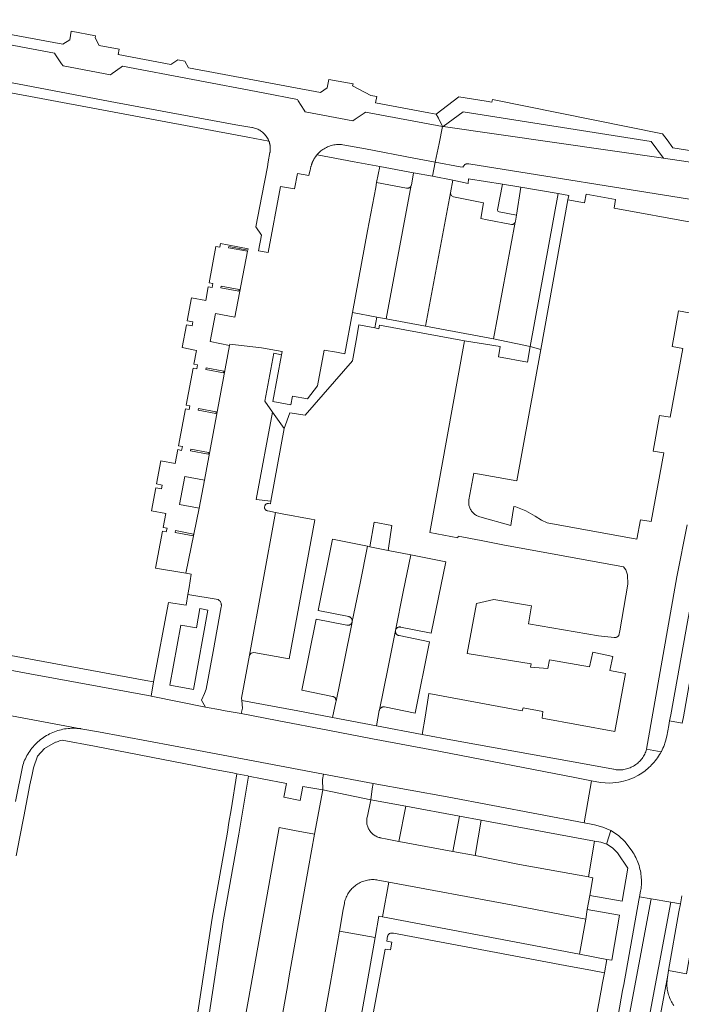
# Model space of a CAD drawing. Extents: x 146402 to 164798, y 455483 to 464134.
# Tile 280 of 575: x 157601 to 157692, y 460247 to 460383. Entities that reach past the tile are written whole.
import ezdxf

# ---------------------------------------------------------------- set-up
doc = ezdxf.new("R2010")
doc.units = 0
doc.header["$LTSCALE"] = 0.2
for name, color, linetype, lineweight in [('B-XX-VH-VERHARDING_BETONSTRAATSTEEN-GV', 252, 'CONTINUOUS', 18), ('B-XX-VH-VERHARDING_HALFVERHARDING-GV', 252, 'CONTINUOUS', 18), ('B-XX-VH-VERHARDING_STRAATBAKSTEEN-GV', 252, 'CONTINUOUS', 18), ('B-XX-VH-VERHARDING_TEGEL-GV', 252, 'CONTINUOUS', 18)]:
    doc.layers.add(name, color=color, linetype=linetype, lineweight=lineweight)

msp = doc.modelspace()

# ---------------------------------------------------------------- linework, layer by layer
at = {"layer": 'B-XX-VH-VERHARDING_BETONSTRAATSTEEN-GV'}
for points in [[(157600.32, 460374.06), (157614.54, 460371.38), (157631.08, 460368.3), (157633.27, 460367.912), (157633.347, 460367.9), (157633.498, 460367.87), (157633.648, 460367.833), (157633.795, 460367.788), (157633.94, 460367.735), (157634.083, 460367.674), (157634.221, 460367.607), (157634.356, 460367.532), (157634.488, 460367.451), (157634.614, 460367.362), (157634.736, 460367.268), (157634.853, 460367.167), (157634.964, 460367.06), (157635.07, 460366.948), (157635.17, 460366.83), (157635.264, 460366.707), (157635.351, 460366.58), (157635.431, 460366.448), (157635.505, 460366.312), (157635.571, 460366.173), (157635.63, 460366.03), (157635.648, 460365.98), (157635.665, 460365.93), (157635.682, 460365.879), (157635.697, 460365.828), (157635.712, 460365.777), (157635.725, 460365.725), (157635.738, 460365.674), (157635.749, 460365.622), (157635.76, 460365.57), (157635.77, 460365.517), (157635.779, 460365.465), (157635.787, 460365.413), (157635.795, 460365.36), (157635.801, 460365.307), (157635.806, 460365.254), (157635.81, 460365.201), (157635.814, 460365.148), (157635.816, 460365.095), (157635.818, 460365.042), (157635.818, 460364.988), (157635.818, 460364.935), (157635.817, 460364.882), (157635.815, 460364.829), (157635.812, 460364.776), (157635.807, 460364.723), (157635.802, 460364.67), (157635.797, 460364.617), (157635.79, 460364.564), (157635.782, 460364.512), (157635.773, 460364.459), (157635.542, 460363.204), (157635.41, 460362.49), (157634.66, 460358.51), (157633.84, 460354.25), (157634.6, 460353.12), (157634.204, 460350.969), (157635.53, 460350.72), (157637.24, 460359.82), (157639.16, 460359.46), (157639.56, 460361.61), (157641.123, 460361.333), (157641.311, 460362.1), (157641.323, 460362.173), (157641.335, 460362.246), (157641.349, 460362.319), (157641.365, 460362.391), (157641.381, 460362.464), (157641.399, 460362.536), (157641.419, 460362.607), (157641.435, 460362.663), (157641.461, 460362.749), (157641.484, 460362.82), (157641.508, 460362.89), (157641.533, 460362.959), (157641.56, 460363.028), (157641.588, 460363.097), (157641.617, 460363.165), (157641.632, 460363.198), (157641.647, 460363.233), (157641.679, 460363.3), (157641.712, 460363.366), (157641.745, 460363.432), (157641.78, 460363.498), (157641.817, 460363.562), (157641.854, 460363.626), (157641.892, 460363.69), (157641.904, 460363.708), (157641.932, 460363.752), (157641.973, 460363.814), (157642.014, 460363.876), (157642.057, 460363.936), (157642.101, 460363.996), (157642.146, 460364.055), (157642.192, 460364.113), (157642.239, 460364.17), (157642.254, 460364.188), (157642.376, 460364.321), (157642.503, 460364.449), (157642.635, 460364.571), (157642.773, 460364.687), (157642.916, 460364.797), (157643.063, 460364.9), (157643.216, 460364.997), (157643.372, 460365.087), (157643.532, 460365.169), (157643.695, 460365.245), (157643.862, 460365.313), (157644.032, 460365.374), (157644.204, 460365.427), (157644.378, 460365.473), (157644.554, 460365.511), (157644.732, 460365.541), (157644.911, 460365.563), (157645.091, 460365.577), (157645.271, 460365.583), (157645.451, 460365.581), (157645.631, 460365.571), (157645.81, 460365.553), (157648.93, 460364.97), (157655.56, 460363.72), (157658.257, 460363.204), (157658.509, 460363.156), (157659.03, 460365.716), (157659.505, 460368.055), (157648.925, 460370.049), (157648.706, 460369.901), (157647.48, 460369.077), (157647.146, 460368.852), (157640.625, 460370.069), (157640.471, 460370.311), (157639.653, 460371.598), (157639.533, 460371.786), (157634.82, 460372.704), (157615.474, 460376.348), (157615.286, 460376.212), (157614.063, 460375.326), (157613.829, 460375.157), (157607.303, 460376.39), (157607.103, 460376.682), (157606.25, 460377.924), (157606.113, 460378.124), (157596.59, 460379.937)], [(157598.623, 460372.97), (157632.709, 460366.578), (157635.63, 460366.03), (157635.571, 460366.173), (157635.505, 460366.312), (157635.431, 460366.448), (157635.351, 460366.58), (157635.264, 460366.707), (157635.17, 460366.83), (157635.07, 460366.948), (157634.964, 460367.06), (157634.853, 460367.167), (157634.736, 460367.268), (157634.614, 460367.362), (157634.488, 460367.451), (157634.356, 460367.532), (157634.221, 460367.607), (157634.083, 460367.674), (157633.94, 460367.735), (157633.795, 460367.788), (157633.648, 460367.833), (157633.498, 460367.87), (157633.347, 460367.9), (157633.27, 460367.912), (157631.08, 460368.3), (157614.54, 460371.38), (157600.32, 460374.06)], [(157693.446, 460342.433), (157691.946, 460342.684), (157691.092, 460337.797), (157692.549, 460337.513), (157690.834, 460328.064), (157689.348, 460328.314), (157688.467, 460323.367), (157689.931, 460323.142), (157688.216, 460313.708), (157686.737, 460313.961), (157686.238, 460311.274), (157673.89, 460313.55), (157673.141, 460313.912), (157672.23, 460314.455), (157670.97, 460315.193), (157669.611, 460315.728), (157669.336, 460315.775), (157668.957, 460313.469), (157668.905, 460313.155), (157664.636, 460314.367), (157664.513, 460314.403), (157664.393, 460314.447), (157664.276, 460314.498), (157664.162, 460314.556), (157664.052, 460314.621), (157663.946, 460314.693), (157663.845, 460314.772), (157663.749, 460314.857), (157663.659, 460314.947), (157663.574, 460315.043), (157663.496, 460315.144), (157663.424, 460315.25), (157663.359, 460315.36), (157663.301, 460315.474), (157663.25, 460315.591), (157663.207, 460315.712), (157663.171, 460315.834), (157663.142, 460315.959), (157663.122, 460316.085), (157663.11, 460316.213), (157663.105, 460316.34), (157663.109, 460316.468), (157663.121, 460316.596), (157663.131, 460316.669), (157663.803, 460320.362), (157669.723, 460319.286), (157673.014, 460337.384), (157671.575, 460337.808), (157671.179, 460335.638), (157667.188, 460336.379), (157667.442, 460337.769), (157662.544, 460338.56), (157657.739, 460312.194), (157661.628, 460311.473), (157661.666, 460311.683), (157664.802, 460311.099), (157667.785, 460310.486), (157684.401, 460307.484), (157684.742, 460307.065), (157684.958, 460306.393), (157685.011, 460305.087), (157683.883, 460298.671), (157683.744, 460298.023), (157683.689, 460297.945), (157683.623, 460297.878), (157683.546, 460297.822), (157683.461, 460297.781), (157683.37, 460297.754), (157683.276, 460297.743), (157683.181, 460297.748), (157683.109, 460297.763), (157680.961, 460297.975), (157671.351, 460299.632), (157671.753, 460302.125), (157666.576, 460302.991), (157664.16, 460302.409), (157662.879, 460295.539), (157671.687, 460294.137), (157671.629, 460293.686), (157673.994, 460293.473), (157674.207, 460294.7), (157679.731, 460293.699), (157680.169, 460295.738), (157682.942, 460295.142), (157682.523, 460293.193), (157684.666, 460292.804), (157683.206, 460284.813), (157673.198, 460286.663), (157673.301, 460287.577), (157670.596, 460288.062), (157670.475, 460287.661), (157657.635, 460290.055), (157657.102, 460286.807), (157656.712, 460284.428), (157661.152, 460283.593), (157664.454, 460282.974), (157678.774, 460280.42), (157683.037, 460279.622), (157683.067, 460279.616), (157683.24, 460279.585), (157683.414, 460279.562), (157683.589, 460279.547), (157683.765, 460279.54), (157683.941, 460279.54), (157684.116, 460279.549), (157684.291, 460279.566), (157684.466, 460279.591), (157684.638, 460279.624), (157684.809, 460279.664), (157684.978, 460279.712), (157685.145, 460279.768), (157685.309, 460279.832), (157685.47, 460279.902), (157685.628, 460279.981), (157685.781, 460280.066), (157685.931, 460280.158), (157686.077, 460280.256), (157686.217, 460280.362), (157686.353, 460280.473), (157686.484, 460280.591), (157686.609, 460280.714), (157686.729, 460280.843), (157686.842, 460280.978), (157686.949, 460281.117), (157687.05, 460281.261), (157687.144, 460281.41), (157687.231, 460281.562), (157687.312, 460281.719), (157687.385, 460281.879), (157687.45, 460282.042), (157687.508, 460282.208), (157687.559, 460282.376), (157691.757, 460306.12), (157693.166, 460313.258)], [(157692.481, 460285.982), (157690.742, 460286.284), (157690.627, 460285.651), (157690.361, 460284.185), (157690.177, 460283.469), (157689.928, 460282.773), (157689.83, 460282.543), (157689.722, 460282.312), (157689.607, 460282.084), (157689.578, 460282.028), (157689.486, 460281.86), (157689.357, 460281.64), (157689.221, 460281.424), (157689.079, 460281.212), (157688.93, 460281.005), (157688.774, 460280.803), (157688.613, 460280.606), (157688.445, 460280.414), (157688.271, 460280.227), (157688.092, 460280.045), (157687.907, 460279.87), (157687.716, 460279.7), (157687.521, 460279.537), (157687.32, 460279.379), (157687.115, 460279.228), (157686.904, 460279.084), (157686.69, 460278.946), (157686.471, 460278.815), (157685.774, 460278.457), (157685.046, 460278.167), (157684.413, 460277.977), (157683.767, 460277.84), (157682.502, 460277.726), (157681.235, 460277.81), (157679.986, 460278.05), (157678.983, 460272.24), (157679.725, 460272.1), (157680.431, 460271.988), (157681.576, 460271.672), (157682.658, 460271.182), (157683.695, 460270.497), (157684.607, 460269.653), (157685.547, 460268.388), (157685.585, 460268.333), (157685.719, 460268.129), (157685.846, 460267.921), (157685.966, 460267.708), (157686.079, 460267.492), (157686.185, 460267.273), (157686.284, 460267.05), (157686.375, 460266.823), (157686.459, 460266.594), (157686.535, 460266.363), (157686.604, 460266.129), (157686.665, 460265.892), (157686.718, 460265.655), (157686.764, 460265.415), (157686.801, 460265.174), (157686.83, 460264.932), (157686.852, 460264.689), (157686.866, 460264.445), (157686.871, 460264.201), (157686.869, 460263.957), (157686.859, 460263.714), (157686.84, 460263.47), (157686.814, 460263.228), (157686.787, 460263.031), (157686.754, 460262.834), (157686.616, 460262.074), (157688.213, 460261.793), (157690.929, 460261.316), (157692.222, 460261.089), (157692.423, 460262.197)], [(157642.442, 460241.065), (157644.039, 460250), (157645.323, 460257.336), (157645.855, 460260.335), (157646.001, 460261.155), (157646.036, 460261.326), (157646.08, 460261.5), (157646.131, 460261.671), (157646.19, 460261.841), (157646.256, 460262.007), (157646.33, 460262.17), (157646.411, 460262.33), (157646.499, 460262.486), (157646.593, 460262.637), (157646.695, 460262.785), (157646.803, 460262.928), (157646.917, 460263.065), (157647.038, 460263.198), (157647.164, 460263.325), (157647.295, 460263.446), (157647.432, 460263.562), (157647.574, 460263.671), (157647.721, 460263.773), (157647.872, 460263.869), (157648.027, 460263.958), (157648.187, 460264.04), (157648.349, 460264.115), (157648.515, 460264.183), (157648.684, 460264.243), (157648.855, 460264.295), (157649.028, 460264.34), (157649.203, 460264.377), (157649.38, 460264.406), (157649.558, 460264.427), (157649.736, 460264.441), (157649.915, 460264.446), (157650.094, 460264.443), (157650.273, 460264.432), (157650.451, 460264.414), (157650.628, 460264.387), (157650.873, 460264.337), (157652.124, 460264.085), (157668.94, 460260.955), (157679.2, 460259.006), (157679.422, 460260.315), (157679.77, 460262.254), (157680.204, 460264.704), (157679.576, 460264.81), (157670.099, 460266.538), (157664.002, 460267.765), (157660.906, 460268.304), (157653.493, 460269.681), (157651.905, 460269.991), (157650.945, 460270.206), (157650.891, 460270.218), (157650.759, 460270.252), (157650.629, 460270.294), (157650.502, 460270.344), (157650.378, 460270.401), (157650.257, 460270.465), (157650.14, 460270.536), (157650.028, 460270.614), (157649.92, 460270.698), (157649.817, 460270.788), (157649.72, 460270.884), (157649.629, 460270.986), (157649.544, 460271.093), (157649.465, 460271.205), (157649.393, 460271.321), (157649.328, 460271.441), (157649.27, 460271.565), (157649.219, 460271.692), (157649.176, 460271.821), (157649.14, 460271.953), (157649.112, 460272.087), (157649.093, 460272.222), (157649.08, 460272.359), (157649.077, 460272.495), (157649.081, 460272.632), (157649.093, 460272.768), (157649.113, 460272.903), (157649.14, 460273.037), (157649.176, 460273.169), (157649.63, 460275.434), (157643.026, 460276.805), (157641.873, 460270.684), (157641.086, 460266.091), (157638.429, 460251.214), (157638.214, 460250), (157636.116, 460238.173)], [(157648.627, 460238.861), (157651.626, 460254.875), (157652.327, 460254.768), (157652.53, 460255.85), (157651.832, 460255.979), (157651.958, 460256.649), (157651.974, 460256.713), (157651.998, 460256.775), (157652.029, 460256.834), (157652.067, 460256.888), (157652.111, 460256.937), (157652.161, 460256.981), (157652.216, 460257.019), (157652.274, 460257.049), (157652.337, 460257.073), (157652.401, 460257.088), (157652.467, 460257.096), (157652.533, 460257.096), (157652.599, 460257.088), (157652.756, 460257.058), (157676.356, 460252.639), (157680.123, 460251.934), (157681.782, 460251.623), (157682.129, 460253.473), (157680.457, 460253.793), (157678.352, 460254.197), (157651.258, 460259.302), (157650.747, 460259.41), (157650.236, 460256.465), (157649.076, 460249.999), (157647.152, 460239.273)], [(157691.315, 460247.121), (157691.201, 460247.291), (157691.093, 460247.466), (157690.993, 460247.644), (157690.899, 460247.827), (157690.813, 460248.013), (157690.734, 460248.202), (157690.662, 460248.394), (157690.598, 460248.589), (157690.542, 460248.786), (157690.493, 460248.985), (157690.452, 460249.185), (157690.419, 460249.388), (157690.394, 460249.591), (157690.377, 460249.795), (157690.368, 460250), (157690.392, 460250.654), (157690.498, 460251.3), (157688.994, 460243.159)]]:
    msp.add_lwpolyline(points, dxfattribs=at)
for points in [[(157655.53, 460361.7), (157650.87, 460362.54), (157650.44, 460360.34), (157654.564, 460359.564), (157654.63, 460359.556), (157654.698, 460359.555), (157654.764, 460359.563), (157654.829, 460359.578), (157654.892, 460359.601), (157654.952, 460359.631), (157655.008, 460359.668), (157655.059, 460359.712), (157655.104, 460359.761), (157655.143, 460359.816), (157655.176, 460359.874), (157655.201, 460359.937), (157655.212, 460359.972), (157655.216, 460359.991)], [(157658.113, 460361.207), (157655.53, 460361.7), (157655.216, 460359.991), (157655.212, 460359.972), (157651.758, 460341.571), (157657.179, 460340.577), (157660.607, 460358.92), (157660.93, 460360.67)], [(157654.564, 460359.564), (157650.44, 460360.34), (157650.316, 460359.671), (157649.201, 460353.708), (157647.12, 460342.46), (157650.479, 460341.806), (157651.758, 460341.571), (157655.212, 460359.972), (157655.201, 460359.937), (157655.176, 460359.874), (157655.143, 460359.816), (157655.104, 460359.761), (157655.059, 460359.712), (157655.008, 460359.668), (157654.952, 460359.631), (157654.892, 460359.601), (157654.829, 460359.578), (157654.764, 460359.563), (157654.698, 460359.555), (157654.63, 460359.556)], [(157660.695, 460358.572), (157660.607, 460358.92), (157657.179, 460340.577), (157666.53, 460338.86), (157669.517, 460354.906), (157669.493, 460354.848), (157669.462, 460354.794), (157669.424, 460354.744), (157669.381, 460354.699), (157669.331, 460354.66), (157669.278, 460354.628), (157669.22, 460354.603), (157669.16, 460354.586), (157669.099, 460354.576), (157669.036, 460354.574), (157668.977, 460354.58), (157665.633, 460355.211), (157664.79, 460355.41), (157665.15, 460357.55), (157660.997, 460358.378)], [(157675.411, 460358.828), (157670.276, 460359.726), (157669.668, 460355.834), (157669.542, 460355.028), (157669.534, 460354.966), (157669.517, 460354.906), (157666.53, 460338.86), (157671.575, 460337.808)], [(157629.938, 460351.765), (157628.95, 460351.95), (157628.86, 460351.46), (157628.33, 460351.56), (157627.388, 460346.543), (157627.918, 460346.443), (157627.818, 460345.912), (157627.287, 460346.012), (157626.936, 460344.099), (157624.973, 460344.471), (157624.381, 460341.316), (157625.153, 460341.176), (157625.052, 460340.645), (157624.281, 460340.785), (157623.689, 460337.631), (157625.652, 460337.259), (157625.291, 460335.347), (157625.822, 460335.246), (157625.721, 460334.715), (157625.191, 460334.816), (157624.238, 460329.728), (157624.768, 460329.628), (157624.668, 460329.097), (157624.137, 460329.198), (157623.184, 460324.13), (157623.715, 460324.03), (157623.615, 460323.499), (157623.084, 460323.599), (157622.723, 460321.686), (157620.77, 460322.058), (157620.168, 460318.873), (157620.929, 460318.732), (157620.829, 460318.202), (157620.068, 460318.342), (157619.476, 460315.197), (157621.439, 460314.826), (157621.078, 460312.903), (157621.609, 460312.803), (157621.508, 460312.272), (157620.977, 460312.373), (157620.024, 460307.295), (157624.205, 460306.595), (157626.01, 460315.53), (157623.33, 460316.05), (157624.07, 460319.91), (157626.75, 460319.39), (157630.21, 460337.93), (157627.53, 460338.46), (157628.27, 460342.32), (157630.95, 460341.81), (157632.68, 460350.886), (157630.08, 460351.37), (157630.11, 460351.53), (157632.712, 460351.049), (157632.748, 460351.241)], [(157629.03, 460345.85), (157629.07, 460346.08), (157631.53, 460345.62), (157631.49, 460345.39)], [(157650.479, 460341.806), (157647.12, 460342.46), (157646.082, 460336.756), (157644.9, 460336.99), (157643.23, 460337.3), (157642.31, 460332.39), (157640.95, 460330.57), (157638.87, 460330.96), (157638.64, 460329.74), (157636.15, 460330.21), (157637.37, 460336.66), (157636.311, 460336.88), (157635.07, 460330.25), (157636.115, 460328.766), (157637.71, 460326.5), (157638.52, 460328.65), (157640.609, 460328.347), (157647.14, 460335.83), (157647.61, 460338.631), (157648.001, 460340.748), (157650.2, 460340.37)], [(157651.758, 460341.571), (157650.479, 460341.806), (157650.2, 460340.37), (157650.745, 460340.233), (157650.83, 460340.701), (157662.544, 460338.56), (157667.442, 460337.769), (157667.188, 460336.379), (157671.179, 460335.638), (157671.575, 460337.808), (157666.53, 460338.86), (157657.179, 460340.577)], [(157634.592, 460337.589), (157630.245, 460338.112), (157630.21, 460337.93), (157626.75, 460319.39), (157626.01, 460315.53), (157624.205, 460306.595), (157624.949, 460306.471), (157624.665, 460304.634), (157624.48, 460303.66), (157628.659, 460302.962), (157628.663, 460302.961), (157628.734, 460302.907), (157628.799, 460302.849), (157628.859, 460302.784), (157628.913, 460302.715), (157628.961, 460302.641), (157629.001, 460302.562), (157629.035, 460302.481), (157629.06, 460302.396), (157629.078, 460302.31), (157629.089, 460302.223), (157629.091, 460302.135), (157629.085, 460302.047), (157629.071, 460301.96), (157627.95, 460295.81), (157627.01, 460290.64), (157626.764, 460290.058), (157626.37, 460289.12), (157626.907, 460288.147), (157628.963, 460287.784), (157629.317, 460287.722), (157631.82, 460287.28), (157632.01, 460288.02), (157631.9, 460289.093), (157631.87, 460289.4), (157632.937, 460295.311), (157636.55, 460314.932), (157635.49, 460315.166), (157635.433, 460315.175), (157635.371, 460315.192), (157635.312, 460315.217), (157635.256, 460315.249), (157635.205, 460315.288), (157635.159, 460315.332), (157635.119, 460315.383), (157635.085, 460315.437), (157635.058, 460315.496), (157635.039, 460315.557), (157635.028, 460315.62), (157635.024, 460315.684), (157635.029, 460315.748), (157635.041, 460315.811), (157635.062, 460315.872), (157635.089, 460315.93), (157635.124, 460315.984), (157635.165, 460316.034), (157635.212, 460316.078), (157635.264, 460316.115), (157635.32, 460316.146), (157635.38, 460316.17), (157635.442, 460316.186), (157635.506, 460316.195), (157635.57, 460316.195), (157635.82, 460316.15), (157635.886, 460316.513), (157633.878, 460316.745), (157636.115, 460328.766), (157635.07, 460330.25), (157636.311, 460336.88), (157637.37, 460336.66), (157637.454, 460337.111)], [(157626.93, 460334.63), (157626.97, 460334.86), (157629.43, 460334.4), (157629.38, 460334.17)], [(157625.88, 460329.03), (157625.92, 460329.25), (157628.38, 460328.79), (157628.33, 460328.57)], [(157637.71, 460326.5), (157636.115, 460328.766), (157633.878, 460316.745), (157635.886, 460316.513)], [(157624.83, 460323.45), (157624.88, 460323.68), (157627.33, 460323.22), (157627.29, 460322.99)], [(157637.455, 460314.766), (157636.55, 460314.932), (157632.937, 460295.311), (157633.172, 460295.618), (157633.55, 460295.698), (157638.4, 460294.8), (157641.92, 460313.95), (157641.446, 460314.037)], [(157622.73, 460312.22), (157622.77, 460312.45), (157625.23, 460311.99), (157625.19, 460311.76)], [(157649.169, 460310.295), (157644.378, 460311.28), (157642.376, 460301.481), (157646.6, 460300.622), (157646.616, 460300.619), (157646.683, 460300.6), (157646.747, 460300.574), (157646.808, 460300.54), (157646.864, 460300.5), (157646.916, 460300.453), (157646.961, 460300.402), (157647.001, 460300.345), (157647.033, 460300.283), (157647.059, 460300.219), (157647.076, 460300.152), (157647.086, 460300.083), (157647.088, 460300.014), (157647.082, 460299.945), (157648.185, 460305.214)], [(157649.491, 460310.231), (157649.169, 460310.295), (157648.185, 460305.214), (157647.082, 460299.945), (157647.068, 460299.878), (157645.967, 460294.411), (157644.859, 460288.99), (157644.845, 460288.922), (157644.363, 460286.75), (157644.366, 460286.749), (157650.402, 460285.614), (157650.408, 460285.613), (157650.806, 460287.712), (157650.815, 460287.752), (157650.836, 460287.819), (157651.979, 460293.437), (157653.028, 460298.711), (157654.11, 460304.05), (157655.148, 460309.105), (157652.017, 460309.728)], [(157659.951, 460308.139), (157655.148, 460309.105), (157654.11, 460304.05), (157653.028, 460298.711), (157653.09, 460298.886), (157653.126, 460298.945), (157653.169, 460298.999), (157653.218, 460299.048), (157653.272, 460299.092), (157653.331, 460299.128), (157653.394, 460299.158), (157653.46, 460299.18), (157653.527, 460299.195), (157653.596, 460299.201), (157653.666, 460299.2), (157653.734, 460299.191), (157657.964, 460298.339)], [(157628.659, 460302.962), (157624.48, 460303.66), (157624.24, 460302.18), (157621.82, 460302.58), (157619.76, 460291.65), (157619.432, 460289.668), (157626.907, 460288.147), (157626.37, 460289.12), (157626.764, 460290.058), (157627.01, 460290.64), (157627.95, 460295.81), (157629.071, 460301.96), (157629.085, 460302.047), (157629.091, 460302.135), (157629.089, 460302.223), (157629.078, 460302.31), (157629.06, 460302.396), (157629.035, 460302.481), (157629.001, 460302.562), (157628.961, 460302.641), (157628.913, 460302.715), (157628.859, 460302.784), (157628.799, 460302.849), (157628.734, 460302.907), (157628.663, 460302.961)], [(157625.64, 460299.08), (157626.13, 460301.73), (157627.24, 460301.53), (157625.24, 460290.61), (157621.99, 460291.21), (157623.5, 460299.47)], [(157646.351, 460299.449), (157642.137, 460300.288), (157640.155, 460290.484), (157644.365, 460289.651), (157644.376, 460289.649), (157644.443, 460289.632), (157644.508, 460289.608), (157644.569, 460289.576), (157644.626, 460289.538), (157644.679, 460289.493), (157644.726, 460289.442), (157644.766, 460289.386), (157644.801, 460289.326), (157644.828, 460289.262), (157644.847, 460289.196), (157644.858, 460289.128), (157644.862, 460289.059), (157644.859, 460288.99), (157645.967, 460294.411), (157647.068, 460299.878), (157647.061, 460299.852), (157647.037, 460299.787), (157647.005, 460299.726), (157646.966, 460299.668), (157646.922, 460299.616), (157646.871, 460299.569), (157646.815, 460299.528), (157646.755, 460299.494), (157646.692, 460299.467), (157646.625, 460299.448), (157646.557, 460299.436), (157646.488, 460299.432), (157646.419, 460299.437)], [(157653.026, 460298.504), (157653.028, 460298.711), (157651.979, 460293.437), (157650.836, 460287.819), (157650.865, 460287.882), (157650.9, 460287.942), (157650.943, 460287.998), (157650.991, 460288.049), (157651.045, 460288.093), (157651.103, 460288.132), (157651.166, 460288.163), (157651.231, 460288.187), (157651.299, 460288.203), (157651.369, 460288.212), (157651.439, 460288.212), (157651.508, 460288.205), (157655.731, 460287.354), (157657.725, 460297.149), (157653.52, 460298.008), (157653.466, 460298.019), (157653.4, 460298.041), (157653.337, 460298.069), (157653.278, 460298.105), (157653.223, 460298.148), (157653.174, 460298.196), (157653.13, 460298.25), (157653.093, 460298.309), (157653.063, 460298.371), (157653.041, 460298.436)], [(157649.986, 460277.662), (157643.132, 460278.962), (157642.992, 460278.225), (157643.026, 460276.805), (157649.63, 460275.434), (157649.846, 460276.925)], [(157661.835, 460273.15), (157654.468, 460274.543), (157653.493, 460269.681), (157660.906, 460268.304)], [(157680.43, 460269.71), (157664.83, 460272.597), (157664.002, 460267.765), (157670.099, 460266.538), (157679.576, 460264.81)], [(157639.166, 460271.2), (157637.033, 460271.607), (157633.167, 460249.999), (157630.525, 460235.232), (157635.41, 460234.358), (157636.116, 460238.173), (157638.214, 460250), (157638.429, 460251.214), (157641.086, 460266.091), (157641.873, 460270.684)], [(157668.94, 460260.955), (157652.124, 460264.085), (157651.258, 460259.302), (157678.352, 460254.197), (157679.2, 460259.006)], [(157690.929, 460261.316), (157688.213, 460261.793), (157669.528, 460162.435), (157672.236, 460161.97)], [(157650.236, 460256.465), (157645.323, 460257.336), (157644.039, 460250), (157642.442, 460241.065), (157642.281, 460240.164), (157643.018, 460240.029), (157647.152, 460239.273), (157649.076, 460249.999)]]:
    msp.add_lwpolyline(points, close=True, dxfattribs=at)
at = {"layer": 'B-XX-VH-VERHARDING_HALFVERHARDING-GV'}
msp.add_lwpolyline([(157632.729, 460278.707), (157631.221, 460279), (157630.412, 460274.028), (157630.131, 460272.306), (157629.914, 460270.969), (157627.799, 460259.147), (157625.824, 460246.186), (157622.778, 460232.179), (157622.58, 460231.445), (157624.177, 460231.223), (157624.333, 460231.801), (157624.526, 460232.686), (157627.398, 460245.895), (157629.377, 460258.885), (157631.491, 460270.7), (157632.793, 460278.695)], close=True, dxfattribs=at)
at = {"layer": 'B-XX-VH-VERHARDING_STRAATBAKSTEEN-GV'}
msp.add_lwpolyline([(157688.185, 460365.994), (157662.351, 460370.083), (157659.573, 460368.071), (157689.895, 460363.7)], close=True, dxfattribs=at)
msp.add_lwpolyline([(157693.299, 460363.204), (157689.895, 460363.7), (157659.573, 460368.071), (157659.541, 460368.048), (157659.524, 460368.051), (157659.505, 460368.055), (157659.03, 460365.716), (157658.509, 460363.156), (157661.94, 460362.5), (157662.343, 460362.469), (157662.363, 460362.53), (157662.392, 460362.594), (157662.429, 460362.654), (157662.471, 460362.71), (157662.52, 460362.761), (157662.575, 460362.806), (157662.634, 460362.844), (157662.697, 460362.876), (157662.763, 460362.9), (157662.832, 460362.916), (157662.902, 460362.925), (157662.972, 460362.926), (157663.042, 460362.918), (157663.111, 460362.903), (157694.622, 460357.867)], dxfattribs=at)
at = {"layer": 'B-XX-VH-VERHARDING_TEGEL-GV'}
for points in [[(157596.59, 460379.937), (157606.113, 460378.124), (157606.25, 460377.924), (157607.103, 460376.682), (157607.303, 460376.39), (157613.829, 460375.157), (157614.063, 460375.326), (157615.286, 460376.212), (157615.474, 460376.348), (157634.82, 460372.704), (157639.533, 460371.786), (157639.653, 460371.598), (157640.471, 460370.311), (157640.625, 460370.069), (157647.146, 460368.852), (157647.48, 460369.077), (157648.706, 460369.901), (157648.925, 460370.049), (157659.505, 460368.055), (157659.524, 460368.051), (157658.95, 460369.218), (157658.62, 460369.757), (157657.6, 460369.95), (157650.29, 460371.33), (157650.45, 460372.18), (157649.65, 460372.33), (157647.14, 460373.63), (157647.2, 460373.92), (157643.86, 460374.54), (157643.64, 460373.38), (157642.71, 460372.74), (157624.57, 460376.12), (157624.04, 460377.03), (157623.09, 460377.21), (157622.15, 460376.57), (157614.89, 460377.94), (157615.04, 460378.7), (157612.28, 460379.22), (157611.72, 460380.24), (157611.78, 460380.53), (157608.43, 460381.16), (157608.22, 460380), (157607.28, 460379.36), (157589.15, 460382.75)], [(157694.622, 460357.867), (157663.111, 460362.903), (157663.042, 460362.918), (157662.972, 460362.926), (157662.902, 460362.925), (157662.832, 460362.916), (157662.763, 460362.9), (157662.697, 460362.876), (157662.634, 460362.844), (157662.575, 460362.806), (157662.52, 460362.761), (157662.471, 460362.71), (157662.429, 460362.654), (157662.392, 460362.594), (157662.363, 460362.53), (157662.343, 460362.469), (157661.94, 460362.5), (157658.509, 460363.156), (157658.113, 460361.207), (157660.93, 460360.67), (157663.02, 460360.23), (157663.1, 460360.87), (157667.766, 460360.126), (157670.276, 460359.726), (157675.411, 460358.828), (157676.868, 460358.573), (157676.76, 460357.98), (157679.044, 460357.561), (157679.265, 460358.75), (157683.311, 460358.011), (157683.101, 460356.828), (157694.174, 460354.815)], [(157693.166, 460313.258), (157691.757, 460306.12), (157687.559, 460282.376), (157689.578, 460282.028), (157689.607, 460282.084), (157689.722, 460282.312), (157689.83, 460282.543), (157689.928, 460282.773), (157690.177, 460283.469), (157690.361, 460284.185), (157690.627, 460285.651), (157690.742, 460286.284), (157690.896, 460287.129), (157693.21, 460299.889)], [(157594.296, 460288.095), (157609.766, 460285.198), (157612.169, 460284.755), (157625.917, 460282.182), (157643.132, 460278.962), (157649.986, 460277.662), (157660.139, 460275.81), (157678.983, 460272.24), (157679.986, 460278.05), (157677.956, 460278.441), (157658.98, 460282.09), (157649.862, 460283.822), (157643.963, 460284.943), (157636.77, 460286.31), (157631.82, 460287.28), (157629.317, 460287.722), (157628.963, 460287.784), (157626.907, 460288.147), (157619.432, 460289.668), (157619.03, 460289.75), (157602.74, 460292.76), (157585.44, 460295.971)], [(157600.763, 460275.17), (157601.766, 460280.178), (157601.844, 460280.407), (157601.93, 460280.634), (157602.023, 460280.858), (157602.123, 460281.078), (157602.231, 460281.296), (157602.346, 460281.509), (157602.468, 460281.719), (157602.596, 460281.924), (157602.732, 460282.125), (157602.873, 460282.321), (157603.022, 460282.513), (157603.176, 460282.7), (157603.337, 460282.881), (157603.503, 460283.058), (157603.676, 460283.228), (157603.853, 460283.393), (157604.036, 460283.552), (157604.225, 460283.704), (157604.418, 460283.85), (157604.616, 460283.99), (157604.818, 460284.124), (157605.025, 460284.25), (157605.236, 460284.37), (157605.45, 460284.483), (157605.669, 460284.588), (157605.89, 460284.686), (157606.115, 460284.777), (157606.342, 460284.86), (157606.573, 460284.936), (157606.805, 460285.005), (157607.04, 460285.065), (157607.276, 460285.118), (157607.514, 460285.163), (157607.754, 460285.199), (157607.995, 460285.229), (157608.236, 460285.25), (157608.478, 460285.263), (157608.72, 460285.268), (157608.963, 460285.265), (157609.205, 460285.254), (157609.446, 460285.235), (157609.687, 460285.209), (157609.766, 460285.198), (157594.296, 460288.095)], [(157600.865, 460267.713), (157601.366, 460270.322), (157601.908, 460273.145), (157602.736, 460277.469), (157603.052, 460278.883), (157603.263, 460279.829), (157603.79, 460281.426), (157604.763, 460282.495), (157606.281, 460283.341), (157606.346, 460283.365), (157606.628, 460283.465), (157606.913, 460283.558), (157607.201, 460283.643), (157611.616, 460282.8), (157625.57, 460280.095), (157627.853, 460279.653), (157630.649, 460279.111), (157631.221, 460279), (157632.729, 460278.707), (157632.793, 460278.695), (157634.697, 460278.326), (157638.052, 460277.676), (157637.683, 460275.767), (157639.913, 460275.339), (157640.282, 460277.243), (157643.026, 460276.805), (157642.992, 460278.225), (157643.132, 460278.962), (157625.917, 460282.182), (157612.169, 460284.755), (157609.766, 460285.198), (157609.687, 460285.209), (157609.446, 460285.235), (157609.205, 460285.254), (157608.963, 460285.265), (157608.72, 460285.268), (157608.478, 460285.263), (157608.236, 460285.25), (157607.995, 460285.229), (157607.754, 460285.199), (157607.514, 460285.163), (157607.276, 460285.118), (157607.04, 460285.065), (157606.805, 460285.005), (157606.573, 460284.936), (157606.342, 460284.86), (157606.115, 460284.777), (157605.89, 460284.686), (157605.669, 460284.588), (157605.45, 460284.483), (157605.236, 460284.37), (157605.025, 460284.25), (157604.818, 460284.124), (157604.616, 460283.99), (157604.418, 460283.85), (157604.225, 460283.704), (157604.036, 460283.552), (157603.853, 460283.393), (157603.676, 460283.228), (157603.503, 460283.058), (157603.337, 460282.881), (157603.176, 460282.7), (157603.022, 460282.513), (157602.873, 460282.321), (157602.732, 460282.125), (157602.596, 460281.924), (157602.468, 460281.719), (157602.346, 460281.509), (157602.231, 460281.296), (157602.123, 460281.078), (157602.023, 460280.858), (157601.93, 460280.634), (157601.844, 460280.407), (157601.766, 460280.178), (157600.763, 460275.17)], [(157683.651, 460245.747), (157684.276, 460249.191), (157684.423, 460249.999), (157686.532, 460261.61), (157686.616, 460262.074), (157686.754, 460262.834), (157686.787, 460263.031), (157686.814, 460263.228), (157686.84, 460263.47), (157686.859, 460263.714), (157686.869, 460263.957), (157686.871, 460264.201), (157686.866, 460264.445), (157686.852, 460264.689), (157686.83, 460264.932), (157686.801, 460265.174), (157686.764, 460265.415), (157686.718, 460265.655), (157686.665, 460265.892), (157686.604, 460266.129), (157686.535, 460266.363), (157686.459, 460266.594), (157686.375, 460266.823), (157686.284, 460267.05), (157686.185, 460267.273), (157686.079, 460267.492), (157685.966, 460267.708), (157685.846, 460267.921), (157685.719, 460268.129), (157685.585, 460268.333), (157685.547, 460268.388), (157684.607, 460269.653), (157683.695, 460270.497), (157682.658, 460271.182), (157682.13, 460269.453), (157682.09, 460269.324), (157682.893, 460268.819), (157683.553, 460268.138), (157685.003, 460266.028), (157684.225, 460261.472), (157679.77, 460262.254), (157679.422, 460260.315), (157683.852, 460259.565), (157682.786, 460253.347), (157682.129, 460253.473), (157681.782, 460251.623), (157681.478, 460250), (157681.424, 460249.712), (157679.519, 460239.53)], [(157694.046, 460246.324), (157694.697, 460250), (157698.203, 460269.782), (157696.421, 460270.097), (157693.077, 460251.483), (157690.595, 460251.939), (157690.498, 460251.3), (157690.392, 460250.654), (157690.368, 460250), (157690.377, 460249.795), (157690.394, 460249.591), (157690.419, 460249.388), (157690.452, 460249.185), (157690.493, 460248.985), (157690.542, 460248.786), (157690.598, 460248.589), (157690.662, 460248.394), (157690.734, 460248.202), (157690.813, 460248.013), (157690.899, 460247.827), (157690.993, 460247.644), (157691.093, 460247.466), (157691.201, 460247.291), (157691.315, 460247.121)], [(157688.994, 460243.159), (157690.498, 460251.3), (157690.595, 460251.939), (157692.028, 460260.015), (157692.222, 460261.089), (157690.929, 460261.316), (157672.236, 460161.97)]]:
    msp.add_lwpolyline(points, dxfattribs=at)
for points in [[(157665.516, 460371.526), (157661.762, 460372.12), (157658.62, 460369.757), (157658.95, 460369.218), (157659.524, 460368.051), (157659.541, 460368.048), (157659.573, 460368.071), (157662.351, 460370.083), (157688.185, 460365.994), (157689.895, 460363.7), (157693.299, 460363.204), (157695.883, 460362.828), (157696.094, 460364.353), (157691.185, 460365.126), (157690.393, 460366.212), (157689.776, 460367.057), (157666.37, 460371.77), (157666.301, 460371.402)], [(157645.451, 460365.581), (157645.271, 460365.583), (157645.091, 460365.577), (157644.911, 460365.563), (157644.732, 460365.541), (157644.554, 460365.511), (157644.378, 460365.473), (157644.204, 460365.427), (157644.032, 460365.374), (157643.862, 460365.313), (157643.695, 460365.245), (157643.532, 460365.169), (157643.372, 460365.087), (157643.216, 460364.997), (157643.063, 460364.9), (157642.916, 460364.797), (157642.773, 460364.687), (157642.635, 460364.571), (157642.503, 460364.449), (157642.376, 460364.321), (157642.254, 460364.188), (157642.239, 460364.17), (157647.353, 460363.204), (157650.87, 460362.54), (157655.53, 460361.7), (157658.113, 460361.207), (157658.509, 460363.156), (157658.257, 460363.204), (157655.56, 460363.72), (157648.93, 460364.97), (157645.81, 460365.553), (157645.631, 460365.571)], [(157670.276, 460359.726), (157667.766, 460360.126), (157667.065, 460356.586), (157667.101, 460356.411), (157667.278, 460356.306), (157669.668, 460355.834)], [(157676.868, 460358.573), (157675.411, 460358.828), (157671.575, 460337.808), (157673.014, 460337.384), (157676.76, 460357.98)], [(157704.039, 460351.686), (157702.661, 460351.976), (157702.652, 460351.829), (157702.633, 460351.627), (157702.618, 460351.51), (157702.588, 460351.348), (157695.071, 460310.244), (157695.069, 460310.233), (157694.9, 460309.204), (157694.366, 460306.259), (157693.928, 460303.845), (157693.21, 460299.889), (157690.896, 460287.129), (157690.742, 460286.284), (157692.481, 460285.982), (157692.633, 460286.844)], [(157652.527, 460313.16), (157650.088, 460313.612), (157649.491, 460310.231), (157652.017, 460309.728), (157652.544, 460313.157)], [(157581.64, 460298.96), (157580.507, 460299.412), (157580.5, 460298.1), (157580.21, 460297.418), (157582.783, 460296.544), (157585.44, 460295.971), (157602.74, 460292.76), (157619.03, 460289.75), (157619.432, 460289.668), (157619.76, 460291.65), (157618.69, 460291.848), (157585.44, 460297.961), (157584.987, 460298.049), (157584.535, 460298.142), (157583.072, 460298.496)], [(157639.618, 460287.642), (157631.9, 460289.093), (157632.01, 460288.02), (157631.82, 460287.28), (157636.77, 460286.31), (157643.963, 460284.943), (157649.862, 460283.822), (157658.98, 460282.09), (157677.956, 460278.441), (157679.986, 460278.05), (157681.235, 460277.81), (157682.502, 460277.726), (157683.767, 460277.84), (157684.413, 460277.977), (157685.046, 460278.167), (157685.774, 460278.457), (157686.471, 460278.815), (157686.69, 460278.946), (157686.904, 460279.084), (157687.115, 460279.228), (157687.32, 460279.379), (157687.521, 460279.537), (157687.716, 460279.7), (157687.907, 460279.87), (157688.092, 460280.045), (157688.271, 460280.227), (157688.445, 460280.414), (157688.613, 460280.606), (157688.774, 460280.803), (157688.93, 460281.005), (157689.079, 460281.212), (157689.221, 460281.424), (157689.357, 460281.64), (157689.486, 460281.86), (157689.578, 460282.028), (157687.559, 460282.376), (157687.508, 460282.208), (157687.45, 460282.042), (157687.385, 460281.879), (157687.312, 460281.719), (157687.231, 460281.562), (157687.144, 460281.41), (157687.05, 460281.261), (157686.949, 460281.117), (157686.842, 460280.978), (157686.729, 460280.843), (157686.609, 460280.714), (157686.484, 460280.591), (157686.353, 460280.473), (157686.217, 460280.362), (157686.077, 460280.256), (157685.931, 460280.158), (157685.781, 460280.066), (157685.628, 460279.981), (157685.47, 460279.902), (157685.309, 460279.832), (157685.145, 460279.768), (157684.978, 460279.712), (157684.809, 460279.664), (157684.638, 460279.624), (157684.466, 460279.591), (157684.291, 460279.566), (157684.116, 460279.549), (157683.941, 460279.54), (157683.765, 460279.54), (157683.589, 460279.547), (157683.414, 460279.562), (157683.24, 460279.585), (157683.067, 460279.616), (157683.037, 460279.622), (157678.774, 460280.42), (157664.454, 460282.974), (157661.152, 460283.593), (157656.712, 460284.428), (157650.408, 460285.613), (157650.402, 460285.614), (157644.366, 460286.749), (157644.363, 460286.75)], [(157660.139, 460275.81), (157649.986, 460277.662), (157649.846, 460276.925), (157649.63, 460275.434), (157654.468, 460274.543), (157661.835, 460273.15), (157664.83, 460272.597), (157680.43, 460269.71), (157681.281, 460269.607), (157682.09, 460269.324), (157682.13, 460269.453), (157682.658, 460271.182), (157681.576, 460271.672), (157680.431, 460271.988), (157679.725, 460272.1), (157678.983, 460272.24)], [(157688.213, 460261.793), (157686.616, 460262.074), (157686.532, 460261.61), (157684.423, 460249.999), (157684.276, 460249.191), (157683.651, 460245.747), (157683.446, 460244.541), (157682.369, 460238.558), (157681.81, 460235.655), (157681.005, 460231.474), (157680.957, 460231.228), (157679.849, 460225.289), (157678.983, 460220.696), (157677.398, 460212.285), (157674.236, 460195.32), (157673.48, 460191.348), (157673.387, 460190.827), (157673.211, 460189.842), (157672.796, 460187.828), (157670.18, 460173.842), (157668.295, 460163.778), (157668.101, 460162.737), (157668.091, 460162.681), (157669.528, 460162.435)]]:
    msp.add_lwpolyline(points, close=True, dxfattribs=at)

doc.saveas('drawing.dxf')
